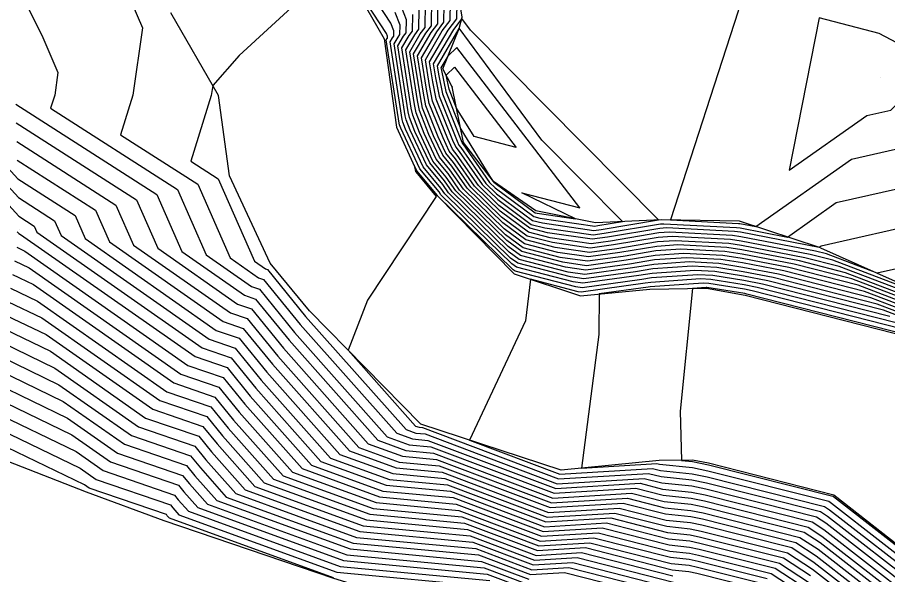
# Model space of a CAD drawing. Extents: x 2188792 to 2191981, y 386090 to 389710.
# Drawn here: x 2190439.9 to 2190500.9, y 387745.7 to 387784.8 of the extents above; entities that cross this region are included whole.
import ezdxf

# ---------------------------------------------------------------- set-up
doc = ezdxf.new("R2010")
doc.units = 0
for name, color, linetype in [('DTM Contours Major', 7, 'Continuous'), ('DTM Contours Minor', 7, 'Continuous'), ('Exist DTM QL2 LIDAR Elevation Point', 7, 'Continuous'), ('PH Exist DTM Breakline', 7, 'Continuous')]:
    doc.layers.add(name, color=color, linetype=linetype)

msp = doc.modelspace()

# ---------------------------------------------------------------- linework, layer by layer
at = {"layer": 'DTM Contours Major'}
for points in [[(2190503.625, 387763.118), (2190500.602, 387764.271), (2190492.485, 387766.339), (2190490.787, 387766.667), (2190488.77, 387766.994), (2190487.366, 387767.064), (2190484.38, 387766.859), (2190483.433, 387766.701), (2190479.523, 387766.164), (2190478.834, 387766.263), (2190474.86, 387767.291), (2190474.54, 387767.527), (2190469.565, 387772.381), (2190469.431, 387772.575), (2190468.09, 387774.192), (2190466.759, 387777.052), (2190466.663, 387777.29), (2190466.644, 387777.388), (2190465.724, 387783.231), (2190465.782, 387783.331), (2190465.81, 387783.366), (2190465.812, 387783.499), (2190465.741, 387783.683), (2190462.497, 387788.667), (2190455.422, 387782.154), (2190453.559, 387780.043), (2190453.457, 387779.33), (2190452.017, 387774.727), (2190453.952, 387773.489), (2190456.49, 387767.714), (2190457.269, 387767.169), (2190457.406, 387767.122), (2190460.075, 387763.842), (2190467.124, 387755.901), (2190467.795, 387755.657), (2190468.457, 387755.594), (2190477.707, 387752.103), (2190483.816, 387752.481), (2190485.051, 387752.166), (2190487.147, 387751.953), (2190488.132, 387751.744), (2190495.891, 387749.788), (2190496.544, 387749.359), (2190502.883, 387744.428)], [(2190503.622, 387770.456), (2190496.215, 387768.777), (2190496.073, 387768.677), (2190490.558, 387769.742), (2190490.153, 387769.808), (2190485.384, 387770.046), (2190484.901, 387770.013), (2190481.231, 387769.399), (2190480.164, 387769.253), (2190477.034, 387769.706), (2190475.802, 387770.025), (2190473.632, 387771.623), (2190472.187, 387773.033), (2190470.707, 387775.161), (2190470.371, 387775.567), (2190470.036, 387776.286), (2190468.974, 387778.947), (2190468.752, 387780.039), (2190468.469, 387781.834), (2190469.659, 387783.866), (2190470.216, 387784.599), (2190470.261, 387787.31)], [(2190504.866, 387763.992), (2190498.376, 387766.468), (2190494.335, 387767.497), (2190490.673, 387768.204), (2190489.461, 387768.401), (2190486.375, 387768.555), (2190484.64, 387768.436), (2190482.332, 387768.05), (2190479.844, 387767.708), (2190477.934, 387767.985), (2190475.331, 387768.658), (2190474.086, 387769.575), (2190470.876, 387772.707), (2190470.069, 387773.868), (2190469.23, 387774.88), (2190468.397, 387776.669), (2190467.819, 387778.119), (2190467.698, 387778.714), (2190467.097, 387782.532), (2190467.721, 387783.598), (2190468.013, 387783.983), (2190468.037, 387785.405)], [(2190470.13, 387779.776), (2190469.93, 387780.755), (2190470.522, 387781.323), (2190474.84, 387775.692), (2190471.884, 387776.452), (2190470.655, 387778.459), (2190470.13, 387779.776)], [(2190439.822, 387776.107), (2190446.778, 387771.652), (2190448.011, 387768.847), (2190454.796, 387764.094), (2190455.986, 387763.685), (2190458.134, 387761.046), (2190463.805, 387754.657), (2190466.644, 387753.625), (2190469.443, 387753.361), (2190477.214, 387750.428), (2190482.347, 387750.746), (2190485.307, 387749.989), (2190487.075, 387749.81), (2190487.905, 387749.633), (2190494.45, 387747.984), (2190495.877, 387747.046), (2190501.167, 387742.931)], [(2190439.852, 387769.769), (2190439.961, 387769.652), (2190440.085, 387769.592), (2190452.322, 387761.019), (2190454.567, 387760.248), (2190456.193, 387758.25), (2190460.487, 387753.413), (2190465.492, 387751.593), (2190470.428, 387751.128), (2190476.721, 387748.753), (2190480.878, 387749.01), (2190485.563, 387747.813), (2190487.002, 387747.667), (2190487.679, 387747.523), (2190493.009, 387746.18), (2190495.21, 387744.734)], [(2190439.229, 387764.872), (2190441.582, 387763.736), (2190449.849, 387757.944), (2190453.148, 387756.811), (2190454.252, 387755.454), (2190457.168, 387752.168), (2190464.341, 387749.562), (2190471.414, 387748.895), (2190476.229, 387747.078), (2190479.41, 387747.275), (2190485.818, 387745.637)], [(2190438.497, 387760.091), (2190443.079, 387757.879), (2190447.375, 387754.869), (2190451.728, 387753.374), (2190452.311, 387752.658), (2190453.85, 387750.924), (2190463.189, 387747.53), (2190472.399, 387746.662), (2190475.736, 387745.402)], [(2190462.038, 387745.498), (2190450.531, 387749.68), (2190450.37, 387749.862), (2190450.309, 387749.937), (2190444.902, 387751.795), (2190444.576, 387752.023), (2190437.765, 387755.311)]]:
    msp.add_lwpolyline(points, dxfattribs=at)
at = {"layer": 'DTM Contours Minor'}
for points in [[(2190503.873, 387763.293), (2190500.157, 387764.71), (2190492.855, 387766.571), (2190490.764, 387766.974), (2190488.908, 387767.276), (2190487.168, 387767.363), (2190484.432, 387767.175), (2190483.213, 387766.971), (2190479.587, 387766.472), (2190478.654, 387766.608), (2190474.954, 387767.565), (2190474.449, 387767.937), (2190469.828, 387772.447), (2190469.558, 387772.834), (2190468.318, 387774.33), (2190467.086, 387776.976), (2190466.895, 387777.456), (2190466.854, 387777.653), (2190465.999, 387783.091), (2190466.17, 387783.384), (2190466.25, 387783.49), (2190466.257, 387783.88), (2190466.048, 387784.422), (2190461.104, 387792.017)], [(2190445.66, 387790.976), (2190448.645, 387784.079), (2190447.968, 387779.351), (2190447.104, 387776.588), (2190452.517, 387773.121), (2190454.794, 387767.941), (2190456.774, 387766.554), (2190457.122, 387766.434), (2190459.687, 387763.282), (2190466.46, 387755.652), (2190467.565, 387755.25), (2190468.654, 387755.148), (2190477.608, 387751.768), (2190483.523, 387752.134), (2190485.102, 387751.73), (2190487.133, 387751.525), (2190488.086, 387751.321), (2190495.603, 387749.427), (2190496.411, 387748.897), (2190502.54, 387744.129)], [(2190438.144, 387790.477), (2190441.645, 387783.398), (2190442.705, 387780.95), (2190442.479, 387779.371), (2190442.19, 387778.449), (2190451.082, 387772.754), (2190453.098, 387768.168), (2190456.28, 387765.939), (2190456.838, 387765.747), (2190459.299, 387762.723), (2190465.797, 387755.403), (2190467.335, 387754.844), (2190468.852, 387754.701), (2190477.51, 387751.433), (2190483.229, 387751.787), (2190485.154, 387751.295), (2190487.118, 387751.096), (2190488.041, 387750.899), (2190495.315, 387749.067), (2190496.277, 387748.434), (2190502.197, 387743.829)], [(2190490.512, 387770.357), (2190491.643, 387770.138), (2190498.354, 387774.875), (2190501.948, 387775.69), (2190506.333, 387780.228), (2190504.644, 387784.785), (2190500.189, 387787.163), (2190491.225, 387789.48), (2190490.398, 387785.245), (2190485.66, 387770.608), (2190490.429, 387770.37), (2190490.512, 387770.357)], [(2190504.46, 387767.839), (2190500.16, 387766.865), (2190496.595, 387768.225), (2190495.815, 387768.424), (2190490.581, 387769.434), (2190490.014, 387769.526), (2190485.582, 387769.748), (2190484.849, 387769.697), (2190481.451, 387769.13), (2190480.1, 387768.944), (2190477.214, 387769.362), (2190475.708, 387769.751), (2190473.722, 387771.213), (2190471.925, 387772.968), (2190470.58, 387774.903), (2190470.143, 387775.43), (2190469.708, 387776.363), (2190468.743, 387778.782), (2190468.541, 387779.774), (2190468.195, 387781.973), (2190469.271, 387783.812), (2190469.775, 387784.476), (2190469.816, 387786.929)], [(2190470.696, 387787.061), (2190470.656, 387784.722), (2190470.047, 387783.919), (2190468.744, 387781.694), (2190468.962, 387780.304), (2190469.205, 387779.113), (2190470.364, 387776.21), (2190470.599, 387775.705), (2190470.835, 387775.42), (2190472.449, 387773.098), (2190473.541, 387772.032), (2190475.896, 387770.298), (2190476.853, 387770.05), (2190480.228, 387769.562), (2190481.011, 387769.669), (2190484.953, 387770.328), (2190485.186, 387770.344), (2190490.291, 387770.089), (2190490.535, 387770.049)], [(2190490.535, 387770.049), (2190493.858, 387769.408), (2190497.284, 387771.826), (2190502.785, 387773.073), (2190509.497, 387780.019), (2190506.912, 387786.994)], [(2190505.362, 387764.341), (2190497.485, 387767.347), (2190495.075, 387767.961), (2190490.627, 387768.819), (2190489.738, 387768.964), (2190485.979, 387769.151), (2190484.745, 387769.067), (2190481.892, 387768.59), (2190479.972, 387768.326), (2190477.574, 387768.673), (2190475.519, 387769.205), (2190473.904, 387770.394), (2190471.4, 387772.837), (2190470.324, 387774.385), (2190469.686, 387775.155), (2190469.053, 387776.516), (2190468.281, 387778.45), (2190468.119, 387779.244), (2190467.646, 387782.253), (2190468.496, 387783.705), (2190468.894, 387784.229), (2190468.926, 387786.167)], [(2190504.332, 387765.004), (2190497.04, 387767.786), (2190495.445, 387768.192), (2190490.604, 387769.127), (2190489.876, 387769.245), (2190485.78, 387769.45), (2190484.797, 387769.382), (2190481.671, 387768.86), (2190480.036, 387768.635), (2190477.394, 387769.017), (2190475.614, 387769.478), (2190473.813, 387770.804), (2190471.662, 387772.902), (2190470.452, 387774.644), (2190469.914, 387775.292), (2190469.38, 387776.439), (2190468.512, 387778.616), (2190468.33, 387779.509), (2190467.92, 387782.113), (2190468.884, 387783.759), (2190469.335, 387784.353), (2190469.371, 387786.548)], [(2190504.37, 387763.642), (2190499.266, 387765.589), (2190493.595, 387767.034), (2190490.718, 387767.589), (2190489.185, 387767.838), (2190486.772, 387767.959), (2190484.536, 387767.805), (2190482.773, 387767.511), (2190479.715, 387767.09), (2190478.294, 387767.296), (2190475.143, 387768.111), (2190474.267, 387768.756), (2190470.352, 387772.577), (2190469.814, 387773.351), (2190468.774, 387774.605), (2190467.742, 387776.822), (2190467.357, 387777.788), (2190467.276, 387778.183), (2190466.548, 387782.812), (2190466.945, 387783.491), (2190467.131, 387783.736), (2190467.147, 387784.642), (2190466.662, 387785.898)], [(2190505.114, 387764.167), (2190497.93, 387766.907), (2190494.705, 387767.729), (2190490.65, 387768.512), (2190489.6, 387768.682), (2190486.177, 387768.853), (2190484.693, 387768.751), (2190482.112, 387768.32), (2190479.908, 387768.017), (2190477.754, 387768.329), (2190475.425, 387768.931), (2190473.995, 387769.985), (2190471.138, 387772.772), (2190470.197, 387774.127), (2190469.458, 387775.017), (2190468.725, 387776.593), (2190468.05, 387778.285), (2190467.908, 387778.979), (2190467.371, 387782.393), (2190468.108, 387783.652), (2190468.453, 387784.106), (2190468.482, 387785.786)], [(2190504.121, 387763.467), (2190499.712, 387765.15), (2190493.225, 387766.802), (2190490.741, 387767.282), (2190489.047, 387767.557), (2190486.97, 387767.661), (2190484.484, 387767.49), (2190482.993, 387767.241), (2190479.651, 387766.781), (2190478.474, 387766.952), (2190475.049, 387767.838), (2190474.358, 387768.347), (2190470.09, 387772.512), (2190469.686, 387773.092), (2190468.546, 387774.467), (2190467.414, 387776.899), (2190467.126, 387777.622), (2190467.065, 387777.918), (2190466.273, 387782.952), (2190466.558, 387783.438), (2190466.691, 387783.613), (2190466.702, 387784.261), (2190466.355, 387785.16)], [(2190504.618, 387763.817), (2190498.821, 387766.028), (2190493.965, 387767.266), (2190490.695, 387767.897), (2190489.323, 387768.12), (2190486.573, 387768.257), (2190484.588, 387768.121), (2190482.552, 387767.781), (2190479.779, 387767.399), (2190478.114, 387767.64), (2190475.237, 387768.385), (2190474.176, 387769.166), (2190470.614, 387772.642), (2190469.941, 387773.61), (2190469.002, 387774.742), (2190468.07, 387776.746), (2190467.588, 387777.953), (2190467.487, 387778.448), (2190466.822, 387782.672), (2190467.333, 387783.545), (2190467.572, 387783.86), (2190467.592, 387785.024)], [(2190501.111, 387778.306), (2190503.169, 387780.437), (2190502.376, 387782.576), (2190500.285, 387783.692), (2190496.077, 387784.78), (2190493.99, 387774.089), (2190499.424, 387777.924), (2190501.111, 387778.306)], [(2190480.79, 387769.939), (2190484.824, 387770.613), (2190471.642, 387783.911), (2190471.023, 387784.748), (2190470.434, 387783.973), (2190469.018, 387781.554), (2190469.173, 387780.569), (2190469.437, 387779.279), (2190470.691, 387776.133), (2190470.827, 387775.843), (2190470.963, 387775.678), (2190472.711, 387773.163), (2190473.45, 387772.442), (2190475.99, 387770.571), (2190476.673, 387770.395), (2190480.292, 387769.871), (2190480.79, 387769.939)], [(2190480.57, 387770.209), (2190482.304, 387770.499), (2190476.639, 387776.213), (2190470.841, 387784.052), (2190470.822, 387784.026), (2190469.293, 387781.414), (2190469.384, 387780.834), (2190469.668, 387779.444), (2190471.019, 387776.056), (2190471.055, 387775.98), (2190471.09, 387775.937), (2190472.973, 387773.228), (2190473.359, 387772.851), (2190476.084, 387770.845), (2190476.493, 387770.739), (2190480.356, 387770.179), (2190480.57, 387770.209)], [(2190476.313, 387771.083), (2190479.007, 387770.693), (2190475.23, 387772.503), (2190479.304, 387771.457), (2190470.681, 387782.699), (2190470.042, 387782.086), (2190469.567, 387781.275), (2190469.595, 387781.099), (2190469.899, 387779.61), (2190470.948, 387776.981), (2190472.99, 387773.647), (2190473.235, 387773.293), (2190473.268, 387773.261), (2190476.179, 387771.118), (2190476.313, 387771.083)], [(2190470.361, 387779.941), (2190470.36, 387779.945), (2190470.362, 387779.946), (2190470.376, 387779.928), (2190470.367, 387779.931), (2190470.363, 387779.937), (2190470.361, 387779.941)], [(2190439.746, 387778.728), (2190449.647, 387772.387), (2190451.402, 387768.394), (2190455.785, 387765.324), (2190456.554, 387765.06), (2190458.91, 387762.164), (2190465.133, 387755.154), (2190467.104, 387754.438), (2190469.049, 387754.255), (2190477.411, 387751.098), (2190482.935, 387751.44), (2190485.205, 387750.86), (2190487.104, 387750.668), (2190487.996, 387750.477), (2190495.026, 387748.706), (2190496.144, 387747.972), (2190501.854, 387743.53)], [(2190436.431, 387777.284), (2190439.898, 387773.485), (2190443.908, 387770.917), (2190444.619, 387769.3), (2190453.806, 387762.864), (2190455.419, 387762.31), (2190457.358, 387759.927), (2190462.478, 387754.159), (2190466.183, 387752.812), (2190469.837, 387752.468), (2190477.017, 387749.758), (2190481.76, 387750.051), (2190485.409, 387749.119), (2190487.046, 387748.953), (2190487.815, 387748.789), (2190493.873, 387747.263), (2190495.61, 387746.121), (2190500.481, 387742.332)], [(2190439.784, 387777.417), (2190448.213, 387772.019), (2190449.707, 387768.621), (2190455.29, 387764.709), (2190456.27, 387764.372), (2190458.522, 387761.605), (2190464.469, 387754.905), (2190466.874, 387754.031), (2190469.246, 387753.808), (2190477.313, 387750.763), (2190482.641, 387751.093), (2190485.256, 387750.425), (2190487.089, 387750.239), (2190487.951, 387750.055), (2190494.738, 387748.345), (2190496.01, 387747.509), (2190501.511, 387743.23)], [(2190434.966, 387776.351), (2190439.974, 387770.864), (2190441.039, 387770.183), (2190441.227, 387769.754), (2190452.817, 387761.634), (2190454.851, 387760.935), (2190456.581, 387758.809), (2190461.151, 387753.661), (2190465.723, 387752), (2190470.231, 387751.575), (2190476.82, 387749.088), (2190481.172, 387749.357), (2190485.512, 387748.249), (2190487.017, 387748.096), (2190487.724, 387747.945), (2190493.297, 387746.541), (2190495.343, 387745.196)], [(2190435.699, 387776.818), (2190439.936, 387772.175), (2190442.473, 387770.55), (2190442.923, 387769.527), (2190453.312, 387762.249), (2190455.135, 387761.622), (2190456.969, 387759.368), (2190461.814, 387753.91), (2190465.953, 387752.406), (2190470.034, 387752.021), (2190476.919, 387749.423), (2190481.466, 387749.704), (2190485.46, 387748.684), (2190487.031, 387748.525), (2190487.769, 387748.367), (2190493.585, 387746.902), (2190495.476, 387745.659)], [(2190439.86, 387774.796), (2190445.343, 387771.285), (2190446.315, 387769.074), (2190454.301, 387763.479), (2190455.703, 387762.997), (2190457.746, 387760.486), (2190463.142, 387754.408), (2190466.414, 387753.219), (2190469.64, 387752.915), (2190477.116, 387750.093), (2190482.054, 387750.399), (2190485.358, 387749.554), (2190487.06, 387749.382), (2190487.86, 387749.211), (2190494.162, 387747.623), (2190495.743, 387746.584), (2190500.824, 387742.632)], [(2190501.048, 387763.832), (2190492.115, 387766.107), (2190490.81, 387766.359), (2190488.632, 387766.713), (2190487.565, 387766.766), (2190484.328, 387766.544), (2190483.653, 387766.431), (2190479.459, 387765.855), (2190479.014, 387765.919), (2190474.766, 387767.018), (2190474.63, 387767.118), (2190469.303, 387772.316), (2190469.303, 387772.317), (2190467.862, 387774.054), (2190467.676, 387774.454), (2190467.791, 387774.009), (2190467.799, 387773.972), (2190469.228, 387772.249), (2190464.421, 387764.97), (2190463.051, 387761.485), (2190467.788, 387756.15), (2190468.026, 387756.063), (2190468.26, 387756.041), (2190477.805, 387752.438), (2190484.11, 387752.828), (2190485, 387752.601), (2190487.162, 387752.382), (2190488.177, 387752.166), (2190496.179, 387750.149), (2190496.678, 387749.822), (2190503.226, 387744.728)], [(2190439.815, 387768.696), (2190440.384, 387768.421), (2190451.827, 387760.404), (2190454.283, 387759.56), (2190455.805, 387757.69), (2190459.823, 387753.164), (2190465.262, 387751.187), (2190470.625, 387750.682), (2190476.623, 387748.418), (2190480.585, 387748.663), (2190485.614, 387747.378), (2190486.988, 387747.239), (2190487.633, 387747.101), (2190492.72, 387745.819), (2190495.076, 387744.271)], [(2190439.669, 387767.74), (2190440.684, 387767.25), (2190451.333, 387759.789), (2190453.999, 387758.873), (2190455.417, 387757.131), (2190459.159, 387752.915), (2190465.032, 387750.781), (2190470.822, 387750.235), (2190476.524, 387748.083), (2190480.291, 387748.316), (2190485.665, 387746.943), (2190486.974, 387746.81), (2190487.588, 387746.679), (2190492.432, 387745.459)], [(2190439.522, 387766.784), (2190440.983, 387766.078), (2190450.838, 387759.174), (2190453.715, 387758.185), (2190455.028, 387756.572), (2190458.496, 387752.666), (2190464.801, 387750.374), (2190471.02, 387749.788), (2190476.426, 387747.748), (2190479.997, 387747.969), (2190485.716, 387746.508), (2190486.959, 387746.382), (2190487.543, 387746.257), (2190492.144, 387745.098)], [(2190501.493, 387763.392), (2190491.745, 387765.876), (2190490.833, 387766.052), (2190488.494, 387766.432), (2190487.763, 387766.468), (2190484.276, 387766.229), (2190483.874, 387766.162), (2190479.395, 387765.546), (2190479.195, 387765.575), (2190475.835, 387766.444), (2190475.484, 387763.525), (2190471.571, 387755.164), (2190477.904, 387752.773), (2190484.404, 387753.175), (2190484.949, 387753.036), (2190487.176, 387752.811), (2190488.222, 387752.588), (2190496.468, 387750.51), (2190496.811, 387750.284), (2190503.569, 387745.027)], [(2190501.938, 387762.953), (2190491.375, 387765.644), (2190490.856, 387765.744), (2190488.355, 387766.15), (2190487.961, 387766.17), (2190484.224, 387765.914), (2190484.094, 387765.892), (2190480.666, 387765.42), (2190480.645, 387762.565), (2190479.425, 387753.196), (2190484.698, 387753.523), (2190484.898, 387753.471), (2190487.191, 387753.239), (2190488.268, 387753.01), (2190496.756, 387750.871), (2190496.945, 387750.747), (2190503.912, 387745.327)], [(2190525.738, 387742.424), (2190520.153, 387748.936), (2190519.955, 387749.054), (2190514.352, 387753.441), (2190514.114, 387753.577), (2190508.542, 387757.939), (2190508.239, 387758.029), (2190502.632, 387762.419), (2190502.383, 387762.513), (2190491.005, 387765.412), (2190490.879, 387765.437), (2190488.217, 387765.869), (2190488.159, 387765.872), (2190487.208, 387765.807), (2190486.346, 387757.199), (2190486.429, 387753.746), (2190487.205, 387753.668), (2190488.313, 387753.432), (2190497.044, 387751.232), (2190497.078, 387751.209), (2190504.255, 387745.626)], [(2190439.376, 387765.828), (2190441.283, 387764.907), (2190450.343, 387758.559), (2190453.431, 387757.498), (2190454.64, 387756.013), (2190457.832, 387752.417), (2190464.571, 387749.968), (2190471.217, 387749.342), (2190476.327, 387747.413), (2190479.703, 387747.622), (2190485.767, 387746.072), (2190486.945, 387745.953), (2190487.498, 387745.835), (2190491.856, 387744.737)], [(2190439.083, 387763.916), (2190441.882, 387762.564), (2190449.354, 387757.329), (2190452.864, 387756.123), (2190453.864, 387754.894), (2190456.504, 387751.92), (2190464.11, 387749.155), (2190471.611, 387748.449), (2190476.13, 387746.743), (2190479.116, 387746.927), (2190485.87, 387745.202)], [(2190438.937, 387762.959), (2190442.181, 387761.393), (2190448.859, 387756.714), (2190452.58, 387755.436), (2190453.476, 387754.335), (2190455.841, 387751.671), (2190463.88, 387748.749), (2190471.808, 387748.002), (2190476.032, 387746.408), (2190478.822, 387746.58), (2190485.921, 387744.767)], [(2190438.79, 387762.003), (2190442.48, 387760.222), (2190448.365, 387756.099), (2190452.296, 387754.748), (2190453.087, 387753.776), (2190455.177, 387751.422), (2190463.65, 387748.343), (2190472.005, 387747.555), (2190475.933, 387746.073), (2190478.528, 387746.233), (2190485.972, 387744.331)], [(2190438.644, 387761.047), (2190442.78, 387759.051), (2190447.87, 387755.484), (2190452.012, 387754.061), (2190452.699, 387753.217), (2190454.513, 387751.173), (2190463.42, 387747.936), (2190472.202, 387747.109), (2190475.835, 387745.737), (2190478.234, 387745.886), (2190486.023, 387743.896)], [(2190438.351, 387759.135), (2190443.379, 387756.708), (2190446.881, 387754.255), (2190451.444, 387752.686), (2190451.923, 387752.098), (2190453.186, 387750.675), (2190462.959, 387747.124), (2190472.596, 387746.216), (2190475.638, 387745.067)], [(2190438.205, 387758.179), (2190443.678, 387755.537), (2190446.386, 387753.64), (2190451.16, 387751.999), (2190451.534, 387751.539), (2190452.522, 387750.427), (2190462.729, 387746.717), (2190472.793, 387745.769), (2190475.539, 387744.732)], [(2190438.058, 387757.223), (2190443.978, 387754.365), (2190445.891, 387753.025), (2190450.877, 387751.311), (2190451.146, 387750.98), (2190451.858, 387750.178), (2190462.498, 387746.311), (2190472.991, 387745.322)], [(2190437.912, 387756.267), (2190444.277, 387753.194), (2190445.396, 387752.41), (2190450.593, 387750.624), (2190450.758, 387750.421), (2190451.195, 387749.929), (2190462.268, 387745.905), (2190473.188, 387744.876)]]:
    msp.add_lwpolyline(points, dxfattribs=at)
at = {"layer": 'Exist DTM QL2 LIDAR Elevation Point'}
for p, q in [((2190500.37, 387780.621), (2190500.37, 387780.621)), ((2190440.002, 387769.917), (2190440.002, 387769.917))]:
    msp.add_line(p, q, dxfattribs=at)
at = {"layer": 'PH Exist DTM Breakline'}
for points in [[(2190496.169, 387768.646), (2190490.5, 387770.515), (2190485.001, 387770.621), (2190480.404, 387770.412), (2190476.225, 387771.252), (2190473.26, 387773.299), (2190471.136, 387776.029), (2190470.362, 387779.942), (2190469.686, 387781.214), (2190470.835, 387784.028), (2190471.044, 387784.831), (2190470.61, 387787.609), (2190468.789, 387791.017), (2190464.571, 387796.452), (2190460.125, 387801.003), (2190454.322, 387805.918), (2190449.871, 387809.918), (2190444.193, 387817.16), (2190441.367, 387820.164), (2190438.921, 387821.649), (2190435.455, 387822.35)], [(2190460.527, 387792.092), (2190465.583, 387783.303), (2190466.436, 387777.127), (2190467.861, 387774.054), (2190469.303, 387772.316), (2190474.697, 387766.817), (2190479.342, 387765.292), (2190484.199, 387765.763), (2190488.193, 387765.821), (2190490.886, 387765.338), (2190502.543, 387762.356), (2190508.321, 387757.832), (2190514.099, 387753.308), (2190519.877, 387748.785), (2190525.614, 387742.096), (2190530.704, 387734.724), (2190536.291, 387727.193)], [(2190534.234, 387709.904), (2190526.642, 387719.979), (2190520.906, 387727.711), (2190516.058, 387734.732), (2190511.51, 387740.035), (2190504.309, 387745.673), (2190497.107, 387751.311), (2190488.327, 387753.557), (2190487.208, 387753.758), (2190484.868, 387753.724), (2190477.987, 387753.057), (2190468.152, 387756.286), (2190460.35, 387764.238), (2190457.59, 387767.568), (2190454.749, 387773.693), (2190453.971, 387779.328), (2190450.635, 387785.127)], [(2190496.169, 387768.646), (2190505.539, 387764.466), (2190514.516, 387760.842), (2190522.426, 387757.678), (2190530.336, 387754.514), (2190539.577, 387751.612), (2190550.298, 387750.436), (2190560.745, 387750.257)], [(2190430.148, 387760.177), (2190437.61, 387754.298), (2190444.699, 387751.543), (2190450.143, 387749.535), (2190462.03, 387745.484), (2190474.624, 387741.621)]]:
    msp.add_lwpolyline(points, dxfattribs=at)

doc.saveas('drawing.dxf')
